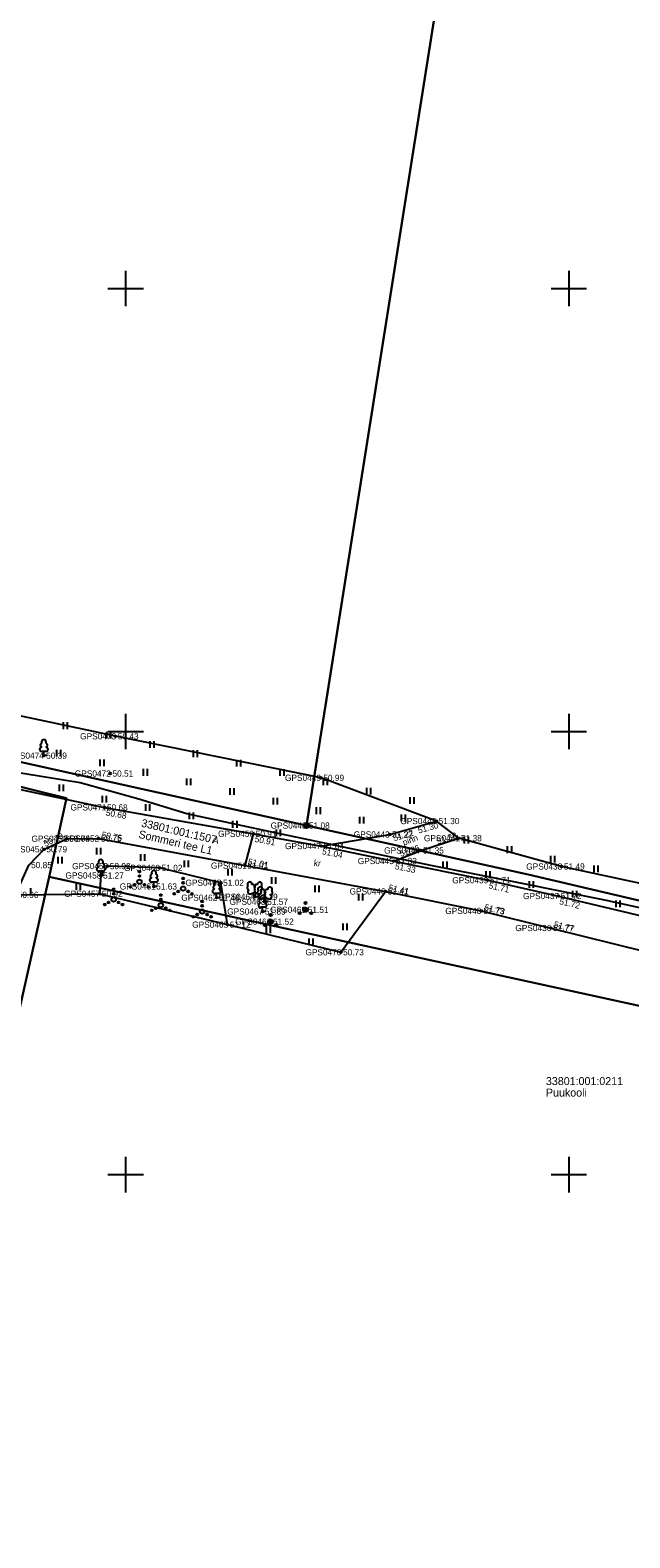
# Model space of a CAD drawing. Extents: x 551623 to 559850, y 6561220 to 6567135.
# Drawn here: x 555439.2 to 555506.9, y 6565359 to 6565529.1 of the extents above; entities that cross this region are included whole.
import ezdxf

# ---------------------------------------------------------------- set-up
doc = ezdxf.new("R2010")
doc.units = 0
for name, color, linetype in [('HALJASTUS', 7, 'Continuous'), ('KORGUS-EH2000', 7, 'Continuous'), ('MOOTKORG-EH2000', 7, 'Continuous'), ('MOOTMPUNKT', 7, 'Continuous'), ('MOOTNR', 7, 'Continuous'), ('MOOTPIIR', 7, 'Continuous'), ('MPKAABEL', 7, 'Continuous'), ('PIIR', 7, 'Continuous'), ('PIIRIMLEITUD', 7, 'Continuous'), ('PUU', 7, 'Continuous'), ('TEE', 7, 'Continuous'), ('VORK', 7, 'Continuous')]:
    doc.layers.add(name, color=color, linetype=linetype)

msp = doc.modelspace()

# ---------------------------------------------------------------- linework, layer by layer
at = {"layer": 'HALJASTUS'}
for p, q in [((555442.96, 6565451.04), (555442.96, 6565450.28)), ((555443.42, 6565451.04), (555443.42, 6565450.28)), ((555447.85, 6565449.98), (555447.85, 6565449.22)), ((555448.31, 6565449.98), (555448.31, 6565449.22)), ((555442.22, 6565447.94), (555442.22, 6565447.18)), ((555442.67, 6565447.94), (555442.67, 6565447.18)), ((555452.74, 6565448.93), (555452.74, 6565448.17)), ((555453.19, 6565448.93), (555453.19, 6565448.17)), ((555457.63, 6565447.88), (555457.63, 6565447.11)), ((555458.08, 6565447.88), (555458.08, 6565447.11)), ((555447.1, 6565446.86), (555447.1, 6565446.1)), ((555447.56, 6565446.86), (555447.56, 6565446.1)), ((555462.51, 6565446.82), (555462.51, 6565446.06)), ((555462.97, 6565446.82), (555462.97, 6565446.06)), ((555451.98, 6565445.78), (555451.98, 6565445.01)), ((555452.44, 6565445.78), (555452.44, 6565445.01)), ((555456.86, 6565444.7), (555456.86, 6565443.93)), ((555457.32, 6565444.7), (555457.32, 6565443.93)), ((555467.4, 6565445.77), (555467.4, 6565445.01)), ((555467.86, 6565445.77), (555467.86, 6565445.01)), ((555472.29, 6565444.71), (555472.29, 6565443.95)), ((555472.74, 6565444.71), (555472.74, 6565443.95)), ((555442.52, 6565444.04), (555442.52, 6565443.28)), ((555442.97, 6565444.04), (555442.97, 6565443.28)), ((555447.35, 6565442.76), (555447.35, 6565442)), ((555447.8, 6565442.76), (555447.8, 6565442)), ((555461.75, 6565443.61), (555461.75, 6565442.85)), ((555462.2, 6565443.61), (555462.2, 6565442.85)), ((555466.63, 6565442.53), (555466.63, 6565441.77)), ((555467.08, 6565442.53), (555467.08, 6565441.77)), ((555477.18, 6565443.66), (555477.18, 6565442.9)), ((555477.63, 6565443.66), (555477.63, 6565442.9)), ((555482.07, 6565442.61), (555482.07, 6565441.85)), ((555482.52, 6565442.61), (555482.52, 6565441.85)), ((555452.26, 6565441.81), (555452.26, 6565441.05)), ((555452.71, 6565441.81), (555452.71, 6565441.05)), ((555457.17, 6565440.86), (555457.17, 6565440.1)), ((555457.62, 6565440.86), (555457.62, 6565440.1)), ((555471.51, 6565441.45), (555471.51, 6565440.69)), ((555471.96, 6565441.45), (555471.96, 6565440.69)), ((555462.07, 6565439.91), (555462.07, 6565439.15)), ((555462.53, 6565439.91), (555462.53, 6565439.15)), ((555476.39, 6565440.37), (555476.39, 6565439.61)), ((555476.85, 6565440.37), (555476.85, 6565439.61)), ((555481.07, 6565440.63), (555481.07, 6565439.87)), ((555481.52, 6565440.63), (555481.52, 6565439.87)), ((555466.98, 6565438.96), (555466.98, 6565438.2)), ((555467.44, 6565438.96), (555467.44, 6565438.2)), ((555488.17, 6565438.14), (555488.17, 6565437.37)), ((555488.63, 6565438.14), (555488.63, 6565437.37)), ((555442.34, 6565435.88), (555442.34, 6565435.12)), ((555442.79, 6565435.88), (555442.79, 6565435.12)), ((555446.72, 6565436.87), (555446.72, 6565436.11)), ((555447.17, 6565436.87), (555447.17, 6565436.11)), ((555451.67, 6565436.18), (555451.67, 6565435.42)), ((555452.12, 6565436.18), (555452.12, 6565435.42)), ((555493.05, 6565437.05), (555493.05, 6565436.29)), ((555493.51, 6565437.05), (555493.51, 6565436.29)), ((555497.93, 6565435.97), (555497.93, 6565435.21)), ((555498.39, 6565435.97), (555498.39, 6565435.21)), ((555456.62, 6565435.46), (555456.62, 6565434.7)), ((555457.07, 6565435.46), (555457.07, 6565434.7)), ((555461.53, 6565434.52), (555461.53, 6565433.75)), ((555461.98, 6565434.52), (555461.98, 6565433.75)), ((555485.77, 6565435.33), (555485.77, 6565434.57)), ((555486.23, 6565435.33), (555486.23, 6565434.57)), ((555490.65, 6565434.23), (555490.65, 6565433.47)), ((555491.1, 6565434.23), (555491.1, 6565433.47)), ((555502.82, 6565434.88), (555502.82, 6565434.12)), ((555503.27, 6565434.88), (555503.27, 6565434.12)), ((555439.29, 6565432.32), (555439.29, 6565431.56)), ((555444.44, 6565432.87), (555444.44, 6565432.1)), ((555444.89, 6565432.87), (555444.89, 6565432.1)), ((555466.44, 6565433.57), (555466.44, 6565432.81)), ((555466.89, 6565433.57), (555466.89, 6565432.81)), ((555471.35, 6565432.63), (555471.35, 6565431.87)), ((555471.8, 6565432.63), (555471.8, 6565431.87)), ((555495.53, 6565433.13), (555495.53, 6565432.37)), ((555495.98, 6565433.13), (555495.98, 6565432.37)), ((555476.26, 6565431.69), (555476.26, 6565430.92)), ((555476.71, 6565431.69), (555476.71, 6565430.92)), ((555500.4, 6565432.03), (555500.4, 6565431.27)), ((555500.86, 6565432.03), (555500.86, 6565431.27)), ((555505.28, 6565430.93), (555505.28, 6565430.17)), ((555505.74, 6565430.93), (555505.74, 6565430.17)), ((555465.85, 6565428.02), (555465.85, 6565427.26)), ((555466.31, 6565428.02), (555466.31, 6565427.26)), ((555474.51, 6565428.35), (555474.51, 6565427.59)), ((555474.97, 6565428.35), (555474.97, 6565427.59)), ((555470.66, 6565426.64), (555470.66, 6565425.88)), ((555471.11, 6565426.64), (555471.11, 6565425.88))]:
    msp.add_line(p, q, dxfattribs=at)
msp.add_lwpolyline([(555461.5, 6565428.21), (555460.74, 6565432.94), (555453.81, 6565434.61), (555447.96, 6565434.82), (555447.2, 6565433.76), (555447.06, 6565431.7)], dxfattribs=at)
for centre, radius in [((555451.56, 6565434.2), 0.1), ((555450.56, 6565432.47), 0.1), ((555450.99, 6565432.72), 0.1), ((555451.56, 6565433.05), 0.25), ((555451.56, 6565433.7), 0.1), ((555452.12, 6565432.72), 0.1), ((555452.56, 6565432.47), 0.1), ((555456.49, 6565432.28), 0.25), ((555456.49, 6565433.43), 0.1), ((555456.49, 6565432.93), 0.1), ((555448.08, 6565430.72), 0.1), ((555448.65, 6565431.05), 0.25), ((555448.65, 6565432.2), 0.1), ((555448.65, 6565431.7), 0.1), ((555449.21, 6565430.72), 0.1), ((555453.97, 6565430.4), 0.25), ((555453.97, 6565431.55), 0.1), ((555453.97, 6565431.05), 0.1), ((555455.49, 6565431.7), 0.1), ((555455.93, 6565431.95), 0.1), ((555457.06, 6565431.95), 0.1), ((555457.49, 6565431.7), 0.1), ((555458.64, 6565430.83), 0.1), ((555447.65, 6565430.47), 0.1), ((555449.65, 6565430.47), 0.1), ((555452.97, 6565429.82), 0.1), ((555453.4, 6565430.07), 0.1), ((555454.53, 6565430.07), 0.1), ((555454.97, 6565429.82), 0.1), ((555457.64, 6565429.1), 0.1), ((555458.07, 6565429.35), 0.1), ((555458.64, 6565429.68), 0.25), ((555458.64, 6565430.33), 0.1), ((555459.2, 6565429.35), 0.1), ((555459.64, 6565429.1), 0.1)]:
    msp.add_circle(centre, radius, dxfattribs=at)
at = {"layer": 'KORGUS-EH2000'}
for centre in [(555448.86, 6565449.46), (555448.26, 6565445.26), (555472.04, 6565444.78), (555447.63, 6565441.44), (555485.05, 6565439.9), (555446.95, 6565437.92), (555464.42, 6565438.46), (555479.79, 6565438.39), (555487.57, 6565437.96), (555440.8, 6565436.71), (555472.04, 6565437.08), (555483.29, 6565436.58), (555447.96, 6565434.82), (555463.47, 6565434.87), (555480.25, 6565435.39), (555499.18, 6565434.77), (555460.74, 6565432.94), (555490.84, 6565433.22), (555447.06, 6565431.7), (555479.32, 6565431.96), (555498.82, 6565431.44), (555490.11, 6565429.76), (555461.5, 6565428.21), (555497.95, 6565427.83), (555474.27, 6565425.09)]:
    msp.add_circle(centre, 0.1, dxfattribs=at)
at = {"layer": 'MOOTMPUNKT'}
for centre in [(555448.86, 6565449.46), (555440.78, 6565447.28), (555448.26, 6565445.26), (555472.04, 6565444.78), (555447.63, 6565441.44), (555470.42, 6565439.39), (555485.05, 6565439.9), (555443.37, 6565437.91), (555446.95, 6565437.92), (555464.42, 6565438.46), (555479.79, 6565438.39), (555487.57, 6565437.96), (555440.8, 6565436.71), (555472.04, 6565437.08), (555483.29, 6565436.58), (555447.96, 6565434.82), (555453.81, 6565434.61), (555463.47, 6565434.87), (555480.25, 6565435.39), (555499.18, 6565434.77), (555447.2, 6565433.76), (555453.19, 6565432.52), (555460.74, 6565432.94), (555490.84, 6565433.22), (555447.06, 6565431.7), (555460.27, 6565431.25), (555464.55, 6565431.36), (555465.71, 6565430.79), (555479.32, 6565431.96), (555498.82, 6565431.44), (555465.45, 6565429.69), (555470.29, 6565429.89), (555490.11, 6565429.76), (555461.5, 6565428.21), (555466.36, 6565428.55), (555497.95, 6565427.83), (555474.27, 6565425.09)]:
    msp.add_circle(centre, 0.1, dxfattribs=at)
at = {"layer": 'MOOTPIIR'}
for points in [[(555520.31, 6565430.22), (555499.18, 6565434.77), (555487.57, 6565437.96), (555485.05, 6565439.9), (555472.04, 6565444.78), (555448.86, 6565449.46), (555427.91, 6565453.93), (555417.63, 6565456.43), (555414.6, 6565456.43), (555405.39, 6565459.27), (555396.41, 6565461.37), (555379.21, 6565464.78), (555373.81, 6565466.87), (555367.72, 6565475.73), (555366.13, 6565483.68), (555363.06, 6565501.9), (555361.69, 6565506.06), (555361.46, 6565511.39), (555360.02, 6565532.03)], [(555418.86, 6565352.69), (555421.65, 6565364.94), (555424.54, 6565376.91), (555428.72, 6565393.91), (555432.58, 6565409.5), (555435.96, 6565425.17), (555437.57, 6565431.57), (555447.06, 6565431.7), (555461.5, 6565428.21), (555474.27, 6565425.09), (555479.32, 6565431.96), (555490.11, 6565429.76), (555497.95, 6565427.83), (555519.26, 6565422.56)]]:
    msp.add_lwpolyline(points, dxfattribs=at)
at = {"layer": 'MPKAABEL'}
msp.add_lwpolyline([(555513.66, 6565428.86), (555504.04, 6565430.98), (555494.36, 6565432.91), (555484.6, 6565434.83), (555475.29, 6565436.81), (555466.17, 6565438.71), (555456.89, 6565440.72), (555451.5, 6565442.35), (555444.88, 6565444.22), (555437.47, 6565445.4), (555432.06, 6565446.1), (555427.54, 6565447.15), (555426.97, 6565447.74), (555426.95, 6565448.37), (555427.17, 6565449.42)], dxfattribs=at)
at = {"layer": 'PIIR'}
for points in [[(555353.12, 6565523.87), (555447.97, 6565611.96), (555496.51, 6565604.38), (555470.4, 6565439.4), (555419.74, 6565450.66), (555368.05, 6565461.11), (555358.8, 6565482.45)], [(555470.4, 6565439.4), (555496.51, 6565604.38), (555612.09, 6565586.3), (555584.65, 6565412.91), (555495.41, 6565433.85)], [(555443.35, 6565442.49), (555368.05, 6565461.11), (555419.74, 6565450.66), (555470.4, 6565439.4), (555495.41, 6565433.85), (555584.65, 6565412.91), (555693.4, 6565387.37), (555692.03, 6565378.6), (555540.46, 6565411.94), (555441.38, 6565433.61)], [(555425.38, 6565362.45), (555441.38, 6565433.61), (555540.46, 6565411.94), (555499.25, 6565219.2), (555402.87, 6565239.66), (555399.62, 6565240.35)]]:
    msp.add_lwpolyline(points, close=True, dxfattribs=at)
msp.add_lwpolyline([(555392.88, 6565265.99), (555415.55, 6565372.96), (555429.08, 6565435.83), (555367.06, 6565449.68), (555351.96, 6565468.55), (555343.14, 6565512.46), (555353.12, 6565523.87), (555358.8, 6565482.45), (555368.05, 6565461.11), (555443.35, 6565442.49), (555441.38, 6565433.61), (555425.38, 6565362.45), (555399.62, 6565240.35)], dxfattribs=at)
at = {"layer": 'PIIRIMLEITUD'}
msp.add_circle((555470.42, 6565439.39), 0.285, dxfattribs=at)
at = {"layer": 'PUU'}
for p, q in [((555441.02, 6565447.76), (555440.54, 6565447.76)), ((555440.78, 6565447.28), (555440.78, 6565447.76)), ((555441.16, 6565447.28), (555440.78, 6565447.28)), ((555447.44, 6565434.24), (555446.96, 6565434.24)), ((555447.2, 6565433.76), (555447.2, 6565434.24)), ((555447.58, 6565433.76), (555447.2, 6565433.76)), ((555453.43, 6565432.99), (555452.95, 6565432.99)), ((555453.19, 6565432.52), (555453.19, 6565432.99)), ((555453.57, 6565432.52), (555453.19, 6565432.52)), ((555460.51, 6565431.73), (555460.03, 6565431.73)), ((555460.27, 6565431.25), (555460.27, 6565431.73)), ((555460.65, 6565431.25), (555460.27, 6565431.25)), ((555464.11, 6565431.7), (555464.55, 6565431.87)), ((555464.55, 6565431.36), (555464.37, 6565431.8)), ((555464.55, 6565431.87), (555464.99, 6565431.69)), ((555464.55, 6565431.36), (555464.73, 6565431.8)), ((555464.93, 6565431.36), (555464.55, 6565431.36)), ((555465.27, 6565431.13), (555465.72, 6565431.3)), ((555465.71, 6565430.79), (555465.54, 6565431.23)), ((555465.71, 6565430.79), (555465.89, 6565431.23)), ((555466.09, 6565430.79), (555465.71, 6565430.79)), ((555465.72, 6565431.3), (555466.16, 6565431.12)), ((555465.69, 6565430.17), (555465.21, 6565430.17)), ((555465.45, 6565429.69), (555465.45, 6565430.17)), ((555465.83, 6565429.69), (555465.45, 6565429.69))]:
    msp.add_line(p, q, dxfattribs=at)
for points in [[(555464.55, 6565432.37), (555464.53, 6565432.29), (555464.53, 6565432.27), (555464.54, 6565432.24), (555464.56, 6565432.21), (555464.57, 6565432.19), (555464.55, 6565432.15), (555464.53, 6565432.1), (555464.52, 6565432.08), (555464.53, 6565432.06), (555464.54, 6565432.03), (555464.57, 6565431.97), (555464.58, 6565431.95), (555464.57, 6565431.93), (555464.56, 6565431.9), (555464.55, 6565431.87)], [(555465.72, 6565431.8), (555465.7, 6565431.72), (555465.7, 6565431.7), (555465.71, 6565431.67), (555465.73, 6565431.64), (555465.73, 6565431.62), (555465.72, 6565431.58), (555465.69, 6565431.53), (555465.69, 6565431.51), (555465.69, 6565431.49), (555465.7, 6565431.46), (555465.74, 6565431.4), (555465.74, 6565431.38), (555465.74, 6565431.36), (555465.72, 6565431.33), (555465.72, 6565431.3)]]:
    msp.add_lwpolyline(points, dxfattribs=at)
for centre, radius in [((555470.29, 6565430.64), 0.125), ((555466.36, 6565429.3), 0.125), ((555469.64, 6565429.51), 0.125), ((555470.29, 6565429.89), 0.25), ((555470.94, 6565429.51), 0.125), ((555465.71, 6565428.17), 0.125), ((555466.36, 6565428.55), 0.25), ((555467.01, 6565428.17), 0.125)]:
    msp.add_circle(centre, radius, dxfattribs=at)
for centre, radius, start, end in [((555440.54, 6565447.99), 0.238, 90.0016, 269.3953), ((555440.61, 6565448.45), 0.233, 109.0217, 253.1415), ((555440.78, 6565448.8), 0.277, 332.5799, 207.4201), ((555440.95, 6565448.45), 0.233, 286.8508, 70.9859), ((555441.02, 6565447.99), 0.238, 270.6047, 89.9984), ((555446.97, 6565434.47), 0.238, 90.0016, 269.3953), ((555447.03, 6565434.93), 0.233, 109.0217, 253.1415), ((555447.2, 6565435.28), 0.277, 332.5799, 207.4201), ((555447.37, 6565434.93), 0.233, 286.8508, 70.9859), ((555447.44, 6565434.47), 0.238, 270.6047, 89.9984), ((555453.19, 6565434.04), 0.277, 332.5799, 207.4201), ((555452.95, 6565433.23), 0.238, 90.0016, 269.3953), ((555453.02, 6565433.69), 0.233, 109.0217, 253.1415), ((555453.36, 6565433.69), 0.233, 286.8508, 70.9859), ((555453.43, 6565433.23), 0.238, 270.6047, 89.9984), ((555460.1, 6565432.42), 0.233, 109.0217, 253.1415), ((555460.27, 6565432.77), 0.277, 332.5799, 207.4201), ((555460.44, 6565432.42), 0.233, 286.8508, 70.9859), ((555463.92, 6565432.36), 0.224, 111.4304, 274.4987), ((555463.99, 6565432.78), 0.256, 111.5027, 232.5173), ((555463.99, 6565432.78), 0.256, 350.4856, 111.5002), ((555464.33, 6565432.53), 0.224, 308.5041, 111.5725), ((555464.55, 6565432.13), 0.237, 66.7655, 111.5015), ((555464.79, 6565432.52), 0.225, 67.7016, 230.5126), ((555465.13, 6565432.77), 0.256, 67.6168, 188.6314), ((555465.16, 6565432.21), 0.256, 111.5027, 232.5173), ((555465.16, 6565432.21), 0.256, 350.4856, 111.5002), ((555465.19, 6565432.35), 0.224, 264.6183, 67.6866), ((555465.13, 6565432.77), 0.256, 306.5997, 67.6143), ((555466.29, 6565432.2), 0.256, 67.6168, 188.6314), ((555466.29, 6565432.2), 0.256, 306.5997, 67.6143), ((555460.03, 6565431.96), 0.238, 90.0016, 269.3953), ((555460.5, 6565431.96), 0.238, 270.6047, 89.9984), ((555464.02, 6565431.92), 0.237, 111.5014, 291.5004), ((555465.08, 6565431.8), 0.224, 111.4304, 274.4987), ((555465.19, 6565431.35), 0.237, 111.5014, 291.5004), ((555465.21, 6565430.4), 0.238, 90.0016, 269.3953), ((555465.08, 6565431.91), 0.237, 247.6166, 67.6155), ((555465.28, 6565430.86), 0.233, 109.0217, 253.1415), ((555465.45, 6565431.21), 0.277, 332.5799, 207.4201), ((555465.49, 6565431.96), 0.224, 308.5041, 111.5725), ((555465.72, 6565431.56), 0.237, 66.7655, 111.5015), ((555465.62, 6565430.86), 0.233, 286.8508, 70.9859), ((555465.69, 6565430.4), 0.238, 270.6047, 89.9984), ((555465.95, 6565431.95), 0.225, 67.7016, 230.5126), ((555466.25, 6565431.34), 0.237, 247.6166, 67.6155), ((555466.36, 6565431.79), 0.224, 264.6183, 67.6866)]:
    msp.add_arc(centre, radius, start, end, dxfattribs=at)
at = {"layer": 'TEE'}
for points in [[(555435.46, 6565444.02), (555447.63, 6565441.44), (555464.42, 6565438.46)], [(555472.04, 6565437.08), (555479.79, 6565438.39), (555485.05, 6565439.9)], [(555418.86, 6565352.69), (555421.65, 6565364.94), (555424.54, 6565376.91), (555428.72, 6565393.91), (555432.58, 6565409.5), (555435.96, 6565425.17), (555437.57, 6565431.57), (555439.08, 6565434.93), (555440.8, 6565436.71), (555443.37, 6565437.91), (555446.95, 6565437.92), (555463.47, 6565434.87), (555464.42, 6565438.46)], [(555464.42, 6565438.46), (555472.04, 6565437.08), (555480.25, 6565435.39), (555490.84, 6565433.22), (555498.82, 6565431.44), (555520.07, 6565426.38), (555543.83, 6565420.97), (555566.51, 6565415.65), (555590.58, 6565409.8), (555611.64, 6565404.86), (555636.18, 6565399.22), (555658.55, 6565394.15), (555660.5, 6565395.13), (555661.98, 6565396.7), (555662.8, 6565398.82)], [(555480.25, 6565435.39), (555483.29, 6565436.58), (555487.57, 6565437.96)], [(555463.47, 6565434.87), (555479.32, 6565431.96), (555490.11, 6565429.76), (555497.95, 6565427.83), (555519.26, 6565422.56), (555542.61, 6565417.07), (555565.6, 6565412.04), (555589.51, 6565406.36), (555610.66, 6565401.42), (555635.15, 6565395.62), (555656.79, 6565389.81), (555677.01, 6565385.4), (555692.06, 6565381.65), (555718.61, 6565376.13), (555737.61, 6565372.22), (555759.32, 6565368.78), (555773.34, 6565367.27), (555785.2, 6565366.25), (555799.3, 6565365.67), (555824.14, 6565365.48), (555838.65, 6565365.62), (555851.07, 6565365.83)]]:
    msp.add_lwpolyline(points, dxfattribs=at)
at = {"layer": 'VORK'}
for p, q in [((555450, 6565502), (555450, 6565498)), ((555500, 6565502), (555500, 6565498)), ((555448, 6565500), (555452, 6565500)), ((555498, 6565500), (555502, 6565500)), ((555450, 6565452), (555450, 6565448)), ((555500, 6565452), (555500, 6565448)), ((555448, 6565450), (555452, 6565450)), ((555498, 6565450), (555502, 6565450)), ((555450, 6565402), (555450, 6565398)), ((555500, 6565402), (555500, 6565398)), ((555448, 6565400), (555452, 6565400)), ((555498, 6565400), (555502, 6565400))]:
    msp.add_line(p, q, dxfattribs=at)

# ---------------------------------------------------------------- texts
at = {"layer": 'KORGUS-EH2000'}
for s, p in [(' 50.43', (555448.86, 6565449.11)), (' 50.51', (555448.26, 6565444.91)), (' 50.99', (555472.04, 6565444.43)), (' 50.92', (555447.96, 6565434.47)), (' 51.49', (555499.18, 6565434.42)), (' 51.02', (555460.74, 6565432.59)), (' 50.92', (555447.06, 6565431.35)), (' 51.12', (555461.5, 6565427.86)), (' 50.73', (555474.27, 6565424.74))]:
    msp.add_text(s, height=0.7, dxfattribs=at).set_placement(p)
for s, rotation, p in [(' 50.68', 349.9125, (555447.47, 6565440.58)), (' 51.30', 16.0243, (555482.83, 6565438.41)), (' 50.79', 25.0046, (555440.72, 6565436.87)), (' 50.75', 349.5542, (555446.99, 6565438.09)), (' 50.91', 349.7136, (555464.26, 6565437.6)), (' 51.22', 16.0243, (555480.04, 6565437.55)), (' 51.38', 17.9328, (555484.97, 6565437.19)), (' 51.04', 348.4375, (555471.86, 6565436.22)), (' 51.35', 17.9328, (555480.79, 6565435.77)), (' 51.01', 349.5918, (555463.5, 6565435.05)), (' 51.33', 348.4169, (555480.08, 6565434.54)), (' 51.41', 348.4752, (555479.35, 6565432.13)), (' 51.71', 347.4139, (555490.65, 6565432.37)), (' 51.72', 346.5969, (555498.62, 6565430.59)), (' 51.73', 346.1453, (555490.16, 6565429.93)), (' 51.77', 346.1257, (555497.99, 6565428))]:
    msp.add_text(s, height=0.7, rotation=rotation, dxfattribs=at).set_placement(p)
at = {"layer": 'MOOTKORG-EH2000'}
for s, p in [(' 50.43', (555448.86, 6565449.11)), (' 50.39', (555440.78, 6565446.93)), (' 50.51', (555448.26, 6565444.91)), (' 50.99', (555472.04, 6565444.43)), (' 50.68', (555447.63, 6565441.09)), (' 51.08', (555470.42, 6565439.04)), (' 51.30', (555485.05, 6565439.55)), (' 50.78', (555443.37, 6565437.56)), (' 50.75', (555446.95, 6565437.57)), (' 50.91', (555464.42, 6565438.11)), (' 51.04', (555472.04, 6565436.73)), (' 51.22', (555479.79, 6565438.04)), (' 51.38', (555487.57, 6565437.61)), (' 50.79', (555440.8, 6565436.36)), (' 51.33', (555480.25, 6565435.04)), (' 51.35', (555483.29, 6565436.23)), (' 50.85', (555439.08, 6565434.58)), (' 51.27', (555447.2, 6565433.41)), (' 50.92', (555447.96, 6565434.47)), (' 51.02', (555453.81, 6565434.26)), (' 51.01', (555463.47, 6565434.52)), (' 51.49', (555499.18, 6565434.42)), (' 51.63', (555453.19, 6565432.17)), (' 51.02', (555460.74, 6565432.59)), (' 51.41', (555479.32, 6565431.61)), (' 51.71', (555490.84, 6565432.87)), (' 50.96', (555437.57, 6565431.22)), (' 50.92', (555447.06, 6565431.35)), (' 51.48', (555460.27, 6565430.9)), (' 51.29', (555464.55, 6565431.01)), (' 51.57', (555465.71, 6565430.44)), (' 51.72', (555498.82, 6565431.09)), (' 51.89', (555465.45, 6565429.34)), (' 51.52', (555466.36, 6565428.2)), (' 51.51', (555470.29, 6565429.54)), (' 51.73', (555490.11, 6565429.41)), (' 51.12', (555461.5, 6565427.86)), (' 51.77', (555497.95, 6565427.48)), (' 50.73', (555474.27, 6565424.74))]:
    msp.add_text(s, height=0.7, dxfattribs=at).set_placement(p)
at = {"layer": 'MOOTNR'}
for s, p in [('GPS0473 ', (555444.87, 6565449.11)), ('GPS0474 ', (555436.72, 6565446.93)), ('GPS0472 ', (555444.27, 6565444.91)), ('GPS0449 ', (555467.98, 6565444.43)), ('GPS0471 ', (555443.78, 6565441.09)), ('GPS0448 ', (555466.36, 6565439.04)), ('GPS0442 ', (555480.99, 6565439.55)), ('GPS0453 ', (555439.38, 6565437.56)), ('GPS0452 ', (555442.96, 6565437.57)), ('GPS0450 ', (555460.43, 6565438.11)), ('GPS0447 ', (555467.98, 6565436.73)), ('GPS0443 ', (555475.73, 6565438.04)), ('GPS0441 ', (555483.65, 6565437.61)), ('GPS0454 ', (555436.74, 6565436.36)), ('GPS0445 ', (555476.19, 6565435.04)), ('GPS0444 ', (555479.16, 6565436.23)), ('GPS0458 ', (555443.21, 6565433.41)), ('GPS0459 ', (555443.97, 6565434.47)), ('GPS0460 ', (555449.82, 6565434.26)), ('GPS0451 ', (555459.62, 6565434.52)), ('GPS0438 ', (555495.19, 6565434.42)), ('GPS0461 ', (555449.34, 6565432.17)), ('GPS0463 ', (555456.75, 6565432.59)), ('GPS0446 ', (555475.26, 6565431.61)), ('GPS0439 ', (555486.85, 6565432.87)), ('GPS0457 ', (555443.07, 6565431.35)), ('GPS0462 ', (555456.28, 6565430.9)), ('GPS0464 ', (555460.49, 6565431.01)), ('GPS0468 ', (555461.72, 6565430.44)), ('GPS0437 ', (555494.83, 6565431.09)), ('GPS0467 ', (555461.46, 6565429.34)), ('GPS0466 ', (555462.37, 6565428.2)), ('GPS0469 ', (555466.3, 6565429.54)), ('GPS0440 ', (555486.06, 6565429.41)), ('GPS0465 ', (555457.51, 6565427.86)), ('GPS0436 ', (555493.96, 6565427.48)), ('GPS0470 ', (555470.28, 6565424.74))]:
    msp.add_text(s, height=0.7, dxfattribs=at).set_placement(p)
at = {"layer": 'PIIR'}
for s, p in [('33801:001:1507', (555451.7, 6565439.28)), ('Sommeri tee L1', (555451.4, 6565438.01))]:
    msp.add_text(s, height=0.9, rotation=346.9809, dxfattribs=at).set_placement(p)
for s, p in [('33801:001:0211', (555497.41, 6565410.11)), ('Puukooli', (555497.41, 6565408.81))]:
    msp.add_text(s, height=0.9, dxfattribs=at).set_placement(p)
at = {"layer": 'TEE'}
for s, rotation, p in [('A', 347.663, (555459.82, 6565437.43)), ('pinn', 21.0502, (555481.4, 6565437.11)), ('kr', 353.178, (555471.2, 6565434.85))]:
    msp.add_text(s, height=0.7, rotation=rotation, dxfattribs=at).set_placement(p)

doc.saveas('drawing.dxf')
